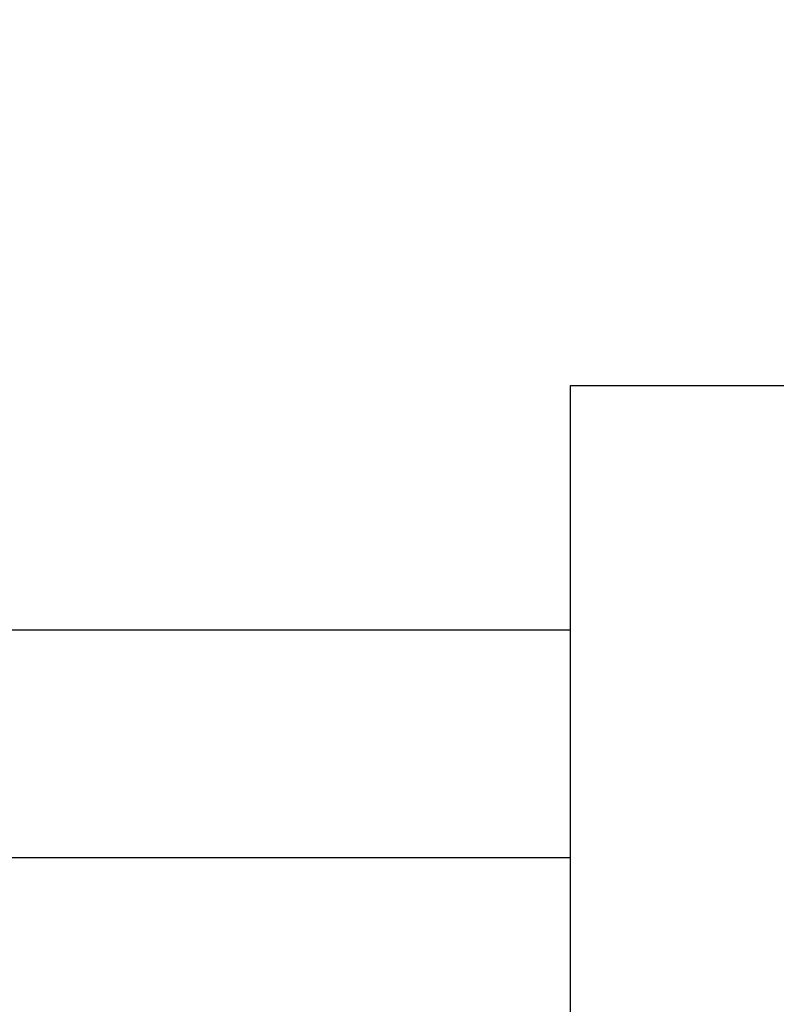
# Model space of a CAD drawing. Header units: inches. Extents: x 24 to 1128, y -69 to 748.
# Tile 461 of 656: x 603.138 to 603.795, y 276.289 to 277.144. Entities that reach past the tile are written whole.
import ezdxf

# ---------------------------------------------------------------- set-up
doc = ezdxf.new("R2010")
doc.units = ezdxf.units.IN
doc.header["$LTSCALE"] = 32
doc.header["$MEASUREMENT"] = 0
doc.layers.add('Visible (ANSI)', color=7, linetype='Continuous', lineweight=30)

msp = doc.modelspace()

# ---------------------------------------------------------------- linework, layer by layer
at = {"layer": 'Visible (ANSI)'}
for p, q in [((603.61637, 276.82604), (603.61637, 274.32658)), ((605.1404, 276.82604), (603.61637, 276.82604)), ((602.61732, 276.61396), (603.61637, 276.61396)), ((603.61637, 276.41584), (602.49627, 276.41584))]:
    msp.add_line(p, q, dxfattribs=at)
for points, knots in [([(603.29375, 277.7211), (602.94046, 278.07597), (602.82423, 278.12909), (602.57223, 278.33121), (602.01062, 278.597), (601.52653, 278.74106), (601.17644, 278.80968), (600.6651, 278.8465), (600.28492, 278.82514), (600.03707, 278.79371), (599.45829, 278.67233), (598.49444, 278.12407), (598.09817, 277.44771), (597.91121, 276.82824), (597.88643, 276.06986), (598.15853, 275.3984), (598.45699, 274.96178), (599.30821, 274.42059), (599.70033, 274.28774), (600.39483, 274.06343), (600.81177, 273.87403), (600.95946, 273.781), (601.06465, 273.6981), (601.0932, 273.52856), (601.0486, 273.3832), (600.89671, 273.23725), (600.44845, 273.16824), (600.21562, 273.22985), (599.85736, 273.34357), (599.4278, 273.54488), (599.06799, 273.82232), (598.89828, 274.02462), (598.69343, 274.23886)], [0, 0, 0, 0, 0, 0.074085, 0.10269, 0.133689, 0.16679, 0.198605, 0.227525, 0.257011, 0.291036, 0.329253, 0.371353, 0.415239, 0.455898, 0.494781, 0.535382, 0.575034, 0.615343, 0.653819, 0.685392, 0.711703, 0.732004, 0.749282, 0.767325, 0.789255, 0.813362, 0.840082, 0.86874, 0.896879, 0.925496, 1, 1, 1, 1, 1]), ([(597.52791, 272.52046), (597.85158, 272.27727), (598.1147, 271.81609), (599.41656, 271.31576), (600.27826, 271.18826), (601.2898, 271.25546), (601.96524, 271.56593), (602.71398, 272.00587), (603.18908, 272.87007), (603.28879, 273.32765), (603.32915, 273.75678), (603.25428, 274.53095), (602.73135, 275.29261), (602.272, 275.56777), (601.9576, 275.77778), (601.22481, 276.02603), (600.89115, 276.16136), (600.47106, 276.31418), (600.33923, 276.3911), (600.16716, 276.49125), (600.13281, 276.63409), (600.15211, 276.73566), (600.2134, 276.83877), (600.38629, 276.9025), (600.62676, 276.93779), (600.80639, 276.93548), (601.23578, 276.83458), (601.69738, 276.61542), (601.95918, 276.37116), (602.16041, 276.15041), (602.26898, 276.04383)], [0, 0, 0, 0, 0, 0.107991, 0.154721, 0.201249, 0.247092, 0.294045, 0.337268, 0.377117, 0.415859, 0.454911, 0.494638, 0.534662, 0.574373, 0.610521, 0.645386, 0.677292, 0.703632, 0.725706, 0.744086, 0.761302, 0.778538, 0.797356, 0.818035, 0.842792, 0.870677, 0.899937, 0.930619, 1, 1, 1, 1, 1])]:
    msp.add_open_spline(points, degree=4, knots=knots, dxfattribs=at)

doc.saveas('drawing.dxf')
